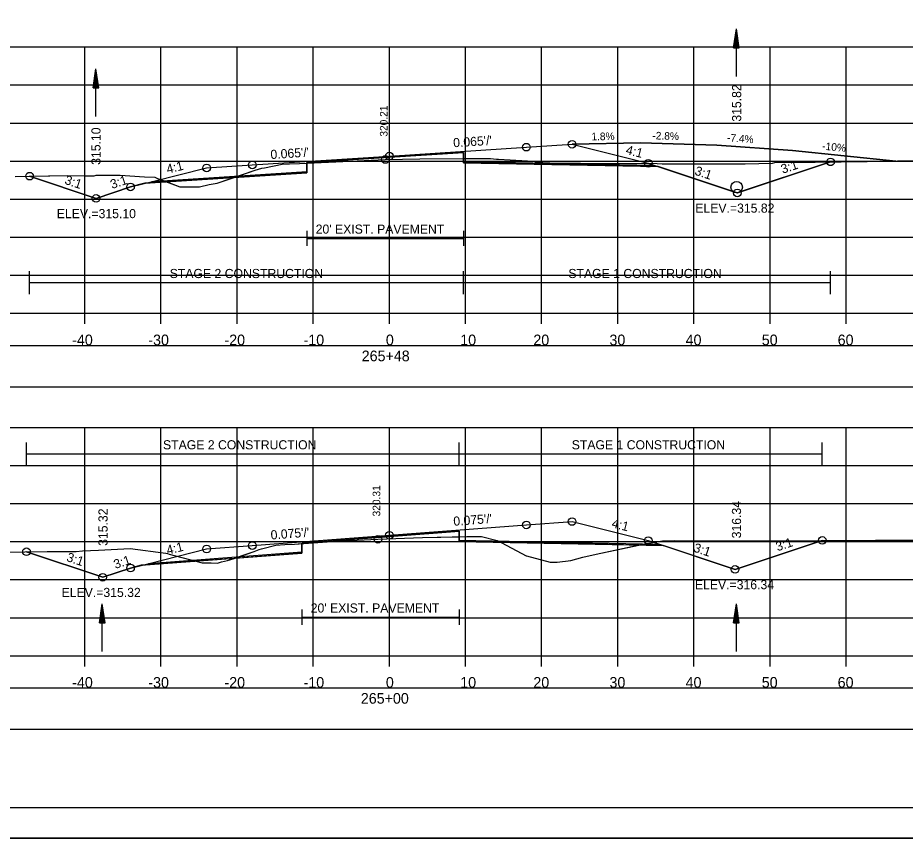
# Model space of a CAD drawing. Extents: x 1376273 to 1384221, y 378927 to 384592.
# Drawn here: x 1380509 to 1380625.6, y 382885.2 to 382993 of the extents above; entities that cross this region are included whole.
import ezdxf

# ---------------------------------------------------------------- set-up
doc = ezdxf.new("R2010")
doc.units = 0
for name, color, linetype in [('R_Alt Surface', 7, 'Continuous'), ('R_Axis', 7, 'Continuous'), ('R_Axis Annot', 7, 'Continuous'), ('R_Border', 7, 'Continuous'), ('R_Border Notes', 7, 'Continuous'), ('R_Contours', 7, 'Continuous'), ('R_Dimension', 7, 'Continuous'), ('R_Drive', 7, 'Continuous'), ('R_Exist Surface', 7, 'Continuous'), ('R_Fin Surface', 7, 'Continuous'), ('R_Grid', 7, 'Continuous'), ('R_No Plot', 7, 'Continuous'), ('R_Water', 7, 'Continuous'), ('R_Xsect Elev', 7, 'Continuous'), ('R_Xsect Slope', 7, 'Continuous'), ('T_Detection Zones', 7, 'Continuous'), ('T_Notes', 7, 'Continuous')]:
    doc.layers.add(name, color=color, linetype=linetype)

msp = doc.modelspace()

# ---------------------------------------------------------------- linework, layer by layer
at = {"layer": 'R_Alt Surface'}
for points in [[(1380526.64, 382971.52), (1380547.01, 382972.84), (1380547.02, 382974.01), (1380557.84, 382974.71), (1380567.56, 382975.34), (1380567.57, 382974.17), (1380592.62, 382973.67)], [(1380547.02, 382965.06), (1380547.02, 382963.06)], [(1380567.56, 382965.06), (1380567.56, 382963.06)], [(1380547.02, 382964.06), (1380567.56, 382964.06)], [(1380526.21, 382921.34), (1380546.35, 382922.85), (1380546.36, 382924.02), (1380557.84, 382924.88), (1380567, 382925.57), (1380567.01, 382924.4), (1380593.26, 382923.88)], [(1380546.36, 382915.28), (1380546.36, 382913.28)], [(1380546.36, 382914.28), (1380567, 382914.28)], [(1380567, 382915.28), (1380567, 382913.28)]]:
    msp.add_lwpolyline(points, dxfattribs=at)
at = {"layer": 'R_Axis'}
for p, q in [((1380407.84, 382954.21), (1380707.84, 382954.21)), ((1380517.84, 382952.81), (1380517.84, 382954.21)), ((1380527.84, 382952.81), (1380527.84, 382954.21)), ((1380537.84, 382952.81), (1380537.84, 382954.21)), ((1380547.84, 382952.81), (1380547.84, 382954.21)), ((1380557.84, 382952.81), (1380557.84, 382954.21)), ((1380567.84, 382952.81), (1380567.84, 382954.21)), ((1380577.84, 382952.81), (1380577.84, 382954.21)), ((1380587.84, 382952.81), (1380587.84, 382954.21)), ((1380597.84, 382952.81), (1380597.84, 382954.21)), ((1380607.84, 382952.81), (1380607.84, 382954.21)), ((1380617.84, 382952.81), (1380617.84, 382954.21)), ((1380407.84, 382909.21), (1380707.84, 382909.21)), ((1380517.84, 382907.81), (1380517.84, 382909.21)), ((1380527.84, 382907.81), (1380527.84, 382909.21)), ((1380537.84, 382907.81), (1380537.84, 382909.21)), ((1380547.84, 382907.81), (1380547.84, 382909.21)), ((1380557.84, 382907.81), (1380557.84, 382909.21)), ((1380567.84, 382907.81), (1380567.84, 382909.21)), ((1380577.84, 382907.81), (1380577.84, 382909.21)), ((1380587.84, 382907.81), (1380587.84, 382909.21)), ((1380597.84, 382907.81), (1380597.84, 382909.21)), ((1380607.84, 382907.81), (1380607.84, 382909.21)), ((1380617.84, 382907.81), (1380617.84, 382909.21))]:
    msp.add_line(p, q, dxfattribs=at)
at = {"layer": 'R_Axis Annot'}
for points in [[(1380406.83, 382944.54), (1380708.52, 382944.54), (1380708.52, 382949.95), (1380406.83, 382949.95)], [(1380406.99, 382899.56), (1380708.68, 382899.56), (1380708.68, 382904.97), (1380406.99, 382904.97)]]:
    msp.add_lwpolyline(points, close=True, dxfattribs=at)
at = {"layer": 'R_Border'}
msp.add_line((1380716.02, 382889.21), (1380399.84, 382889.21), dxfattribs=at)
at = {"layer": 'R_Contours'}
for points in [[(1380567.56, 382974.53), (1380568.56, 382974.54), (1380570.06, 382974.54), (1380571.12, 382974.55), (1380571.91, 382974.46), (1380572.17, 382974.46), (1380576.77, 382974.2), (1380577.12, 382974.05), (1380579.8, 382973.94), (1380582.95, 382973.93), (1380593.03, 382973.9), (1380593.65, 382973.86), (1380604.55, 382973.85), (1380608.16, 382973.94), (1380608.48, 382974.01), (1380613.76, 382974.09), (1380615.78, 382974.11), (1380603.54, 382970.03), (1380593.15, 382973.49), (1380567.57, 382974)], [(1380567.01, 382924.85), (1380568, 382924.88), (1380569.04, 382924.88), (1380569.94, 382924.87), (1380572, 382924.35), (1380572.01, 382924.35), (1380572.01, 382924.35), (1380572.43, 382924.13), (1380567.01, 382924.24)], [(1380572.43, 382924.13), (1380572.62, 382924.03), (1380575.81, 382922.35), (1380575.82, 382922.35), (1380575.83, 382922.34), (1380578.98, 382921.51), (1380579.86, 382921.52), (1380581.68, 382921.72), (1380583.26, 382922.15), (1380584.98, 382922.57), (1380590.59, 382923.76)], [(1380590.59, 382923.76), (1380590.9, 382923.83), (1380593.73, 382924.3), (1380595.35, 382924.34), (1380611.11, 382924.3), (1380614.55, 382924.36), (1380614.7, 382924.36), (1380603.25, 382920.55), (1380593.79, 382923.7)]]:
    msp.add_lwpolyline(points, close=True, dxfattribs=at)
at = {"layer": 'R_Dimension'}
for p, q in [((1380510.58, 382956.74), (1380510.58, 382959.74)), ((1380567.56, 382956.74), (1380567.56, 382959.74)), ((1380615.78, 382956.74), (1380615.78, 382959.74)), ((1380510.58, 382958.24), (1380615.78, 382958.24)), ((1380510.18, 382934.23), (1380510.18, 382937.23)), ((1380567, 382934.23), (1380567, 382937.23)), ((1380614.7, 382934.23), (1380614.7, 382937.23)), ((1380510.18, 382935.73), (1380614.7, 382935.73))]:
    msp.add_line(p, q, dxfattribs=at)
at = {"layer": 'R_Drive'}
for p, q in [((1380581.84, 382976.43), (1380590.84, 382976.59)), ((1380590.84, 382976.59), (1380600.83, 382976.31)), ((1380600.83, 382976.31), (1380610.8, 382975.58)), ((1380610.8, 382975.58), (1380624.34, 382974.22))]:
    msp.add_line(p, q, dxfattribs=at)
msp.add_circle((1380603.45, 382970.78), 0.75, dxfattribs=at)
at = {"layer": 'R_Exist Surface'}
for points in [[(1380508.71, 382972.19), (1380515.51, 382972.32), (1380517.87, 382972.29), (1380519.06, 382972.29), (1380519.34, 382972.38), (1380522.46, 382972.37), (1380525.69, 382972.14), (1380527.03, 382972.11), (1380527.4, 382971.93), (1380530.32, 382970.84), (1380531.23, 382970.84), (1380532.9, 382970.83), (1380534.16, 382971.15), (1380535.22, 382971.29), (1380540.21, 382973), (1380541.09, 382973.27), (1380541.46, 382973.34), (1380543.75, 382973.79), (1380544.73, 382973.84), (1380546.02, 382973.89), (1380552.71, 382974.21), (1380557.3, 382974.42), (1380561.84, 382974.49), (1380568.56, 382974.54), (1380570.06, 382974.54), (1380571.12, 382974.55), (1380571.91, 382974.46), (1380572.17, 382974.46), (1380576.77, 382974.2), (1380577.12, 382974.05), (1380579.8, 382973.94), (1380582.95, 382973.93), (1380593.03, 382973.9), (1380593.65, 382973.86), (1380604.55, 382973.85), (1380608.16, 382973.94), (1380608.48, 382974.01), (1380613.76, 382974.09), (1380620.61, 382974.16), (1380624.57, 382974.23), (1380630.13, 382974.33)], [(1380504.06, 382922.78), (1380512.88, 382922.91), (1380516.69, 382922.9), (1380517.52, 382923.01), (1380519.64, 382923.09), (1380523.79, 382923.3), (1380528.48, 382922.67), (1380528.71, 382922.64), (1380528.91, 382922.58), (1380533.25, 382921.41), (1380534.44, 382921.41), (1380535.26, 382921.39), (1380535.8, 382921.55), (1380536.58, 382921.72), (1380540.09, 382922.92), (1380540.74, 382923.16), (1380541.03, 382923.24), (1380542.91, 382923.76), (1380544.12, 382923.83), (1380545.36, 382923.89), (1380550.88, 382924.26), (1380556.34, 382924.52), (1380562.18, 382924.73), (1380568, 382924.88), (1380569.04, 382924.88), (1380569.94, 382924.87), (1380572, 382924.35), (1380572.01, 382924.35), (1380572.01, 382924.35), (1380572.62, 382924.03), (1380575.81, 382922.35), (1380575.82, 382922.35), (1380575.83, 382922.34), (1380578.98, 382921.51), (1380579.86, 382921.52), (1380581.68, 382921.72), (1380583.26, 382922.15), (1380584.98, 382922.57), (1380590.9, 382923.83), (1380593.73, 382924.3), (1380595.35, 382924.34), (1380611.11, 382924.3), (1380614.55, 382924.36), (1380616.94, 382924.37), (1380621.69, 382924.4), (1380636.57, 382924.4)]]:
    msp.add_lwpolyline(points, dxfattribs=at)
at = {"layer": 'R_Fin Surface'}
for points in [[(1380510.58, 382972.23), (1380519.32, 382969.31), (1380523.84, 382970.82), (1380526.71, 382971.54), (1380533.84, 382973.32), (1380539.84, 382973.71), (1380557.84, 382974.87), (1380575.84, 382976.04), (1380581.84, 382976.43), (1380591.84, 382973.93), (1380592.33, 382973.77), (1380603.54, 382970.03), (1380615.78, 382974.11)], [(1380510.18, 382922.87), (1380520.2, 382919.53), (1380523.84, 382920.74), (1380526.28, 382921.35), (1380533.84, 382923.24), (1380539.84, 382923.69), (1380557.84, 382925.05), (1380575.84, 382926.4), (1380581.84, 382926.85), (1380591.84, 382924.35), (1380592.94, 382923.99), (1380603.25, 382920.55), (1380614.7, 382924.36)]]:
    msp.add_lwpolyline(points, dxfattribs=at)
at = {"layer": 'R_Grid'}
for p, q in [((1380407.84, 382989.21), (1380707.84, 382989.21)), ((1380517.84, 382954.21), (1380517.84, 382989.21)), ((1380527.84, 382954.21), (1380527.84, 382989.21)), ((1380537.84, 382954.21), (1380537.84, 382989.21)), ((1380547.84, 382954.21), (1380547.84, 382989.21)), ((1380557.84, 382954.21), (1380557.84, 382989.21)), ((1380567.84, 382954.21), (1380567.84, 382989.21)), ((1380577.84, 382954.21), (1380577.84, 382989.21)), ((1380587.84, 382954.21), (1380587.84, 382989.21)), ((1380597.84, 382954.21), (1380597.84, 382989.21)), ((1380607.84, 382954.21), (1380607.84, 382989.21)), ((1380617.84, 382954.21), (1380617.84, 382989.21)), ((1380407.84, 382984.21), (1380707.84, 382984.21)), ((1380407.84, 382979.21), (1380707.84, 382979.21)), ((1380407.84, 382974.21), (1380707.84, 382974.21)), ((1380407.84, 382969.21), (1380707.84, 382969.21)), ((1380407.84, 382964.21), (1380707.84, 382964.21)), ((1380407.84, 382959.21), (1380707.84, 382959.21)), ((1380407.84, 382954.21), (1380707.84, 382954.21)), ((1380407.84, 382939.21), (1380707.84, 382939.21)), ((1380517.84, 382909.21), (1380517.84, 382939.21)), ((1380527.84, 382909.21), (1380527.84, 382939.21)), ((1380537.84, 382909.21), (1380537.84, 382939.21)), ((1380547.84, 382909.21), (1380547.84, 382939.21)), ((1380557.84, 382909.21), (1380557.84, 382939.21)), ((1380567.84, 382909.21), (1380567.84, 382939.21)), ((1380577.84, 382909.21), (1380577.84, 382939.21)), ((1380587.84, 382909.21), (1380587.84, 382939.21)), ((1380597.84, 382909.21), (1380597.84, 382939.21)), ((1380607.84, 382909.21), (1380607.84, 382939.21)), ((1380617.84, 382909.21), (1380617.84, 382939.21)), ((1380407.84, 382934.21), (1380707.84, 382934.21)), ((1380407.84, 382929.21), (1380707.84, 382929.21)), ((1380407.84, 382924.21), (1380707.84, 382924.21)), ((1380407.84, 382919.21), (1380707.84, 382919.21)), ((1380407.84, 382914.21), (1380707.84, 382914.21)), ((1380407.84, 382909.21), (1380707.84, 382909.21))]:
    msp.add_line(p, q, dxfattribs=at)
at = {"layer": 'R_No Plot'}
msp.add_line((1380387.44, 382885.23), (1380720.77, 382885.23), dxfattribs=at)
for points in [[(1380387.43, 383098.57), (1380720.77, 383098.57), (1380720.77, 382885.23), (1380387.43, 382885.23)], [(1380633.76, 383094.67), (1380633.76, 383084.79), (1380669.49, 383084.79), (1380669.49, 383081.87), (1380692.69, 383081.87), (1380692.69, 383057.54), (1380716.02, 383057.54), (1380716.02, 382889.21), (1380399.84, 382889.21), (1380399.84, 383094.67)]]:
    msp.add_lwpolyline(points, close=True, dxfattribs=at)
for points in [[(1380525.74, 382971.3), (1380547.01, 382972.67), (1380547.02, 382974.01), (1380557.84, 382974.71), (1380567.56, 382975.34), (1380567.57, 382974), (1380593.15, 382973.49)], [(1380525.26, 382921.1), (1380546.35, 382922.68), (1380546.36, 382924.02), (1380557.84, 382924.88), (1380567, 382925.57), (1380567.01, 382924.24), (1380593.79, 382923.7)]]:
    msp.add_lwpolyline(points, dxfattribs=at)
for centre in [(1380575.84, 382976.04), (1380581.84, 382976.43), (1380557.3, 382974.42), (1380557.84, 382974.87), (1380533.84, 382973.32), (1380539.84, 382973.71), (1380591.84, 382973.93), (1380615.78, 382974.11), (1380510.58, 382972.23), (1380523.84, 382970.82), (1380603.54, 382970.03), (1380603.54, 382970.03), (1380519.32, 382969.31), (1380519.32, 382969.31), (1380581.84, 382926.85), (1380575.84, 382926.4), (1380556.34, 382924.52), (1380557.84, 382925.05), (1380591.84, 382924.35), (1380614.7, 382924.36), (1380533.84, 382923.24), (1380539.84, 382923.69), (1380510.18, 382922.87), (1380523.84, 382920.74), (1380603.25, 382920.55), (1380603.25, 382920.55), (1380520.2, 382919.53), (1380520.2, 382919.53)]:
    msp.add_circle(centre, 0.5, dxfattribs=at)
at = {"layer": 'R_Water'}
for p, q in [((1380603.05, 382989.08), (1380603.43, 382991.58)), ((1380603.43, 382985.33), (1380603.43, 382991.58)), ((1380603.8, 382989.08), (1380603.43, 382991.58)), ((1380603.11, 382989.08), (1380603.43, 382991.16)), ((1380603.18, 382989.08), (1380603.43, 382990.73)), ((1380603.24, 382989.08), (1380603.43, 382990.31)), ((1380603.74, 382989.08), (1380603.43, 382991.16)), ((1380603.68, 382989.08), (1380603.43, 382990.73)), ((1380603.61, 382989.08), (1380603.43, 382990.31)), ((1380603.05, 382989.08), (1380603.8, 382989.08)), ((1380603.31, 382989.08), (1380603.43, 382989.89)), ((1380603.37, 382989.08), (1380603.43, 382989.47)), ((1380603.55, 382989.08), (1380603.43, 382989.89)), ((1380603.49, 382989.08), (1380603.43, 382989.47)), ((1380518.93, 382983.84), (1380519.3, 382986.34)), ((1380518.99, 382983.84), (1380519.3, 382985.92)), ((1380519.06, 382983.84), (1380519.3, 382985.49)), ((1380519.3, 382980.09), (1380519.3, 382986.34)), ((1380519.68, 382983.84), (1380519.3, 382986.34)), ((1380519.62, 382983.84), (1380519.3, 382985.92)), ((1380519.55, 382983.84), (1380519.3, 382985.49)), ((1380519.12, 382983.84), (1380519.3, 382985.07)), ((1380519.18, 382983.84), (1380519.3, 382984.65)), ((1380519.25, 382983.84), (1380519.3, 382984.23)), ((1380519.49, 382983.84), (1380519.3, 382985.07)), ((1380519.43, 382983.84), (1380519.3, 382984.65)), ((1380519.36, 382983.84), (1380519.3, 382984.23)), ((1380518.93, 382983.84), (1380519.68, 382983.84)), ((1380519.76, 382913.53), (1380520.13, 382916.03)), ((1380519.82, 382913.53), (1380520.13, 382915.62)), ((1380520.13, 382909.78), (1380520.13, 382916.03)), ((1380520.51, 382913.53), (1380520.13, 382916.03)), ((1380520.45, 382913.53), (1380520.13, 382915.62)), ((1380603.05, 382913.53), (1380603.43, 382916.03)), ((1380603.11, 382913.53), (1380603.43, 382915.62)), ((1380603.43, 382909.78), (1380603.43, 382916.03)), ((1380603.8, 382913.53), (1380603.43, 382916.03)), ((1380603.74, 382913.53), (1380603.43, 382915.62)), ((1380519.88, 382913.53), (1380520.13, 382915.19)), ((1380519.95, 382913.53), (1380520.13, 382914.77)), ((1380520.01, 382913.53), (1380520.13, 382914.35)), ((1380520.38, 382913.53), (1380520.13, 382915.19)), ((1380520.32, 382913.53), (1380520.13, 382914.77)), ((1380520.26, 382913.53), (1380520.13, 382914.35)), ((1380603.18, 382913.53), (1380603.43, 382915.19)), ((1380603.24, 382913.53), (1380603.43, 382914.77)), ((1380603.31, 382913.53), (1380603.43, 382914.35)), ((1380603.68, 382913.53), (1380603.43, 382915.19)), ((1380603.61, 382913.53), (1380603.43, 382914.77)), ((1380603.55, 382913.53), (1380603.43, 382914.35)), ((1380519.76, 382913.53), (1380520.51, 382913.53)), ((1380520.07, 382913.53), (1380520.13, 382913.93)), ((1380520.19, 382913.53), (1380520.13, 382913.93)), ((1380603.05, 382913.53), (1380603.8, 382913.53)), ((1380603.37, 382913.53), (1380603.43, 382913.93)), ((1380603.49, 382913.53), (1380603.43, 382913.93))]:
    msp.add_line(p, q, dxfattribs=at)
at = {"layer": 'T_Detection Zones'}
for points in [[(1380547.02, 382973.94), (1380552.71, 382974.21), (1380557.3, 382974.42), (1380561.84, 382974.49), (1380567.56, 382974.53), (1380567.56, 382975.34), (1380557.84, 382974.71), (1380547.02, 382974.01)], [(1380537.44, 382972.05), (1380540.21, 382973), (1380541.09, 382973.27), (1380541.46, 382973.34), (1380543.75, 382973.79), (1380544.73, 382973.84), (1380546.02, 382973.89), (1380547.02, 382973.94), (1380547.01, 382972.67)], [(1380510.58, 382972.23), (1380515.51, 382972.32), (1380517.87, 382972.29), (1380519.06, 382972.29), (1380519.34, 382972.38), (1380522.46, 382972.37), (1380525.69, 382972.14), (1380527.03, 382972.11), (1380527.4, 382971.93), (1380528.6, 382971.48), (1380525.74, 382971.3), (1380523.84, 382970.82), (1380519.32, 382969.31)], [(1380528.6, 382971.48), (1380530.32, 382970.84), (1380531.23, 382970.84), (1380532.9, 382970.83), (1380534.16, 382971.15), (1380535.22, 382971.29), (1380537.44, 382972.05)], [(1380546.36, 382923.96), (1380550.88, 382924.26), (1380556.34, 382924.52), (1380562.18, 382924.73), (1380567.01, 382924.85), (1380567, 382925.57), (1380557.84, 382924.88), (1380546.36, 382924.02)], [(1380537.45, 382922.01), (1380540.09, 382922.92), (1380540.74, 382923.16), (1380541.03, 382923.24), (1380542.91, 382923.76), (1380544.12, 382923.83), (1380545.36, 382923.89), (1380546.36, 382923.96), (1380546.35, 382922.68)], [(1380510.18, 382922.87), (1380512.88, 382922.91), (1380516.69, 382922.9), (1380517.52, 382923.01), (1380519.64, 382923.09), (1380523.79, 382923.3), (1380528.48, 382922.67), (1380528.71, 382922.64), (1380528.91, 382922.58), (1380532.42, 382921.64), (1380525.26, 382921.1), (1380523.84, 382920.74), (1380520.2, 382919.53)], [(1380532.42, 382921.64), (1380533.25, 382921.41), (1380534.44, 382921.41), (1380535.26, 382921.39), (1380535.8, 382921.55), (1380536.58, 382921.72), (1380537.45, 382922.01)]]:
    msp.add_lwpolyline(points, close=True, dxfattribs=at)
at = {"layer": 'T_Notes'}
for p, q in [((1380590.84, 382976.59), (1380581.84, 382976.43)), ((1380600.83, 382976.31), (1380590.84, 382976.59)), ((1380610.8, 382975.58), (1380600.83, 382976.31)), ((1380624.34, 382974.22), (1380610.8, 382975.58))]:
    msp.add_line(p, q, dxfattribs=at)
for points in [[(1380581.84, 382976.43), (1380591.84, 382973.93), (1380591.92, 382973.9), (1380592.33, 382973.77), (1380602.95, 382970.23), (1380603.53, 382970.03)], [(1380603.57, 382970.04), (1380603.81, 382970.12), (1380615.78, 382974.11)], [(1380615.78, 382974.11), (1380620.61, 382974.16), (1380624.34, 382974.22)], [(1380624.34, 382974.22), (1380624.34, 382974.22)]]:
    msp.add_lwpolyline(points, dxfattribs=at)
msp.add_arc((1380603.45, 382970.78), 0.75, 275.7382, 278.5166, dxfattribs=at)

# ---------------------------------------------------------------- texts
at = {"layer": 'R_Alt Surface'}
for p in [(1380548.16, 382964.67), (1380547.51, 382914.89)]:
    msp.add_text("20' EXIST. PAVEMENT", height=1.2, dxfattribs=at).set_placement(p)
at = {"layer": 'R_Axis Annot'}
for s, p in [('-40', (1380516.18, 382950.01)), ('-30', (1380526.18, 382950.01)), ('-20', (1380536.18, 382950.01)), ('-10', (1380546.57, 382950.01)), ('0', (1380557.38, 382950.01)), ('10', (1380567.15, 382950.01)), ('20', (1380576.75, 382950.01)), ('30', (1380586.75, 382950.01)), ('40', (1380596.75, 382950.01)), ('50', (1380606.75, 382950.01)), ('60', (1380616.72, 382950.01)), ('265+48', (1380554.21, 382947.91)), ('-40', (1380516.18, 382905.01)), ('-30', (1380526.18, 382905.01)), ('-20', (1380536.18, 382905.01)), ('-10', (1380546.57, 382905.01)), ('0', (1380557.38, 382905.01)), ('10', (1380567.15, 382905.01)), ('20', (1380576.75, 382905.01)), ('30', (1380586.75, 382905.01)), ('40', (1380596.75, 382905.01)), ('50', (1380606.75, 382905.01)), ('60', (1380616.72, 382905.01)), ('265+00', (1380554.09, 382902.91))]:
    msp.add_text(s, height=1.4, dxfattribs=at).set_placement(p)
at = {"layer": 'R_Border Notes'}
for s, p in [('ELEV.=315.10', (1380514.16, 382966.71)), ('ELEV.=315.82', (1380598.02, 382967.43)), ('ELEV.=316.34', (1380597.97, 382917.95)), ('ELEV.=315.32', (1380514.79, 382916.93))]:
    msp.add_text(s, height=1.2, dxfattribs=at).set_placement(p)
at = {"layer": 'R_Dimension'}
for s, p in [('STAGE 2 CONSTRUCTION', (1380528.99, 382958.84)), ('STAGE 1 CONSTRUCTION', (1380581.35, 382958.84)), ('STAGE 2 CONSTRUCTION', (1380528.11, 382936.33)), ('STAGE 1 CONSTRUCTION', (1380581.79, 382936.33))]:
    msp.add_text(s, height=1.2, dxfattribs=at).set_placement(p)
at = {"layer": 'R_Drive'}
for s, rotation, p in [('1.8%', 1.0359, (1380584.38, 382976.93)), ('-2.8%', 358.4019, (1380592.37, 382977.07)), ('-7.4%', 355.7679, (1380602.16, 382976.81)), ('-10%', 354.2883, (1380614.65, 382975.72))]:
    msp.add_text(s, height=1, rotation=rotation, dxfattribs=at).set_placement(p)
at = {"layer": 'R_Xsect Elev'}
for s, height, p in [('315.82', 1.2, (1380604.05, 382979.39)), ('320.21', 1, (1380557.6, 382977.42)), ('315.10', 1.2, (1380519.9, 382973.72)), ('320.31', 1, (1380556.64, 382927.52)), ('316.34', 1.2, (1380604.03, 382924.64)), ('315.32', 1.2, (1380520.83, 382923.65))]:
    msp.add_text(s, height=height, rotation=90, dxfattribs=at).set_placement(p)
at = {"layer": 'R_Xsect Slope'}
for s, rotation, p in [("0.065'/'", 3.709, (1380566.26, 382976.02)), ("0.065'/'", 3.709, (1380542.26, 382974.47)), ('4:1', 345.9638, (1380588.81, 382975.16)), ('4:1', 14.0362, (1380528.72, 382972.55)), ('3:1', 18.4349, (1380609.5, 382972.54)), ('3:1', 341.5651, (1380597.85, 382972.45)), ('3:1', 341.5651, (1380515.1, 382971.24)), ('3:1', 18.4349, (1380521.42, 382970.54)), ("0.075'/'", 4.3019, (1380566.29, 382926.28)), ('4:1', 345.9638, (1380586.96, 382926.09)), ("0.075'/'", 4.3019, (1380542.29, 382924.48)), ('4:1', 14.0362, (1380528.72, 382922.48)), ('3:1', 341.5651, (1380597.7, 382922.92)), ('3:1', 18.4349, (1380608.82, 382922.93)), ('3:1', 341.5651, (1380515.35, 382921.68)), ('3:1', 18.4349, (1380521.86, 382920.61))]:
    msp.add_text(s, height=1.2, rotation=rotation, dxfattribs=at).set_placement(p)

doc.saveas('drawing.dxf')
